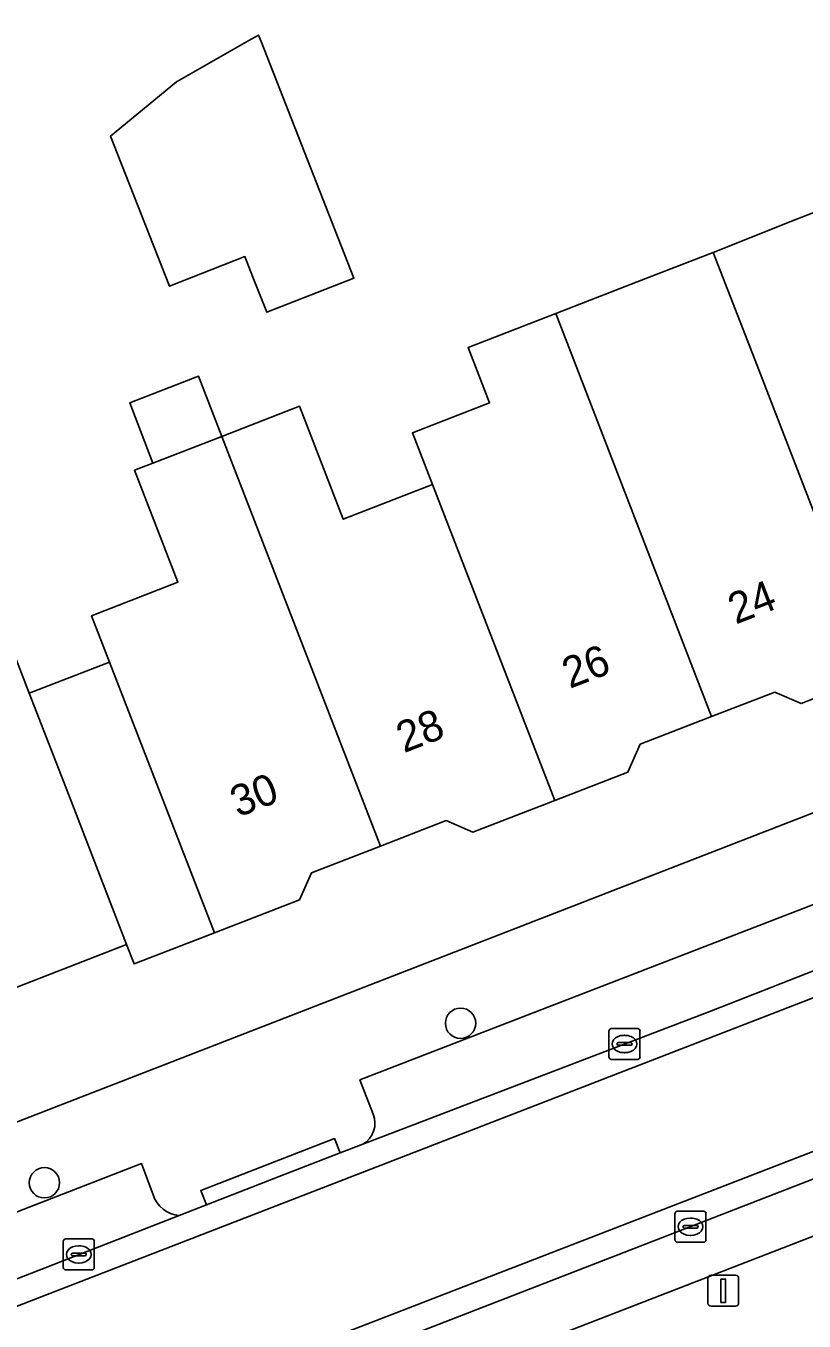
# Model space of a CAD drawing. Extents: x 161692 to 162379, y 380760 to 381678.
# Drawn here: x 161893.15 to 161918.27, y 381210.82 to 381252.64 of the extents above; entities that cross this region are included whole.
import ezdxf

# ---------------------------------------------------------------- set-up
doc = ezdxf.new("R2010")
doc.units = 0
for name, color, linetype in [('IMGEO_Boom', 7, 'Continuous'), ('IMGEO_Erf', 7, 'Continuous'), ('IMGEO_Kolk', 7, 'Continuous'), ('IMGEO_Lichtmast', 7, 'Continuous'), ('IMGEO_Pand', 7, 'Continuous'), ('IMGEO_Pand_nummerreeks', 7, 'Continuous'), ('IMGEO_Pand_overbouw', 7, 'Continuous'), ('IMGEO_Parkeervlak_open', 7, 'Continuous'), ('IMGEO_Rijbaan_lokaal_open', 7, 'Continuous'), ('IMGEO_Voetpad_open', 7, 'Continuous')]:
    doc.layers.add(name, color=color, linetype=linetype)

msp = doc.modelspace()

# ---------------------------------------------------------------- linework, layer by layer
at = {"layer": 'IMGEO_Boom'}
for centre in [(161907.182, 381220.435), (161893.746, 381215.283)]:
    msp.add_circle(centre, 0.489, dxfattribs=at)
at = {"layer": 'IMGEO_Erf'}
msp.add_lwpolyline([(161898.014, 381250.833), (161900.348, 381252.169), (161900.56, 381252.29), (161900.657, 381252.346), (161900.74, 381252.135), (161903.739, 381244.498), (161900.924, 381243.392), (161900.48, 381244.522), (161900.218, 381245.189), (161897.785, 381244.233), (161895.978, 381248.835), (161895.882, 381249.08)], close=True, dxfattribs=at)
for points in [[(161867.852, 381207.538), (161977.201, 381250)], [(161920.612, 381231.702), (161918.177, 381230.758), (161917.335, 381231.13), (161915.289, 381230.337), (161912.983, 381229.443), (161912.587, 381228.545), (161910.222, 381227.628), (161907.573, 381226.601), (161906.717, 381226.979), (161904.593, 381226.156), (161902.365, 381225.292), (161901.981, 381224.421), (161899.236, 381223.356), (161897.429, 381228.019), (161895.849, 381232.094), (161895.267, 381233.596), (161898.057, 381234.678), (161896.655, 381238.294), (161897.25, 381238.525), (161896.498, 381240.465), (161898.723, 381241.328), (161899.474, 381239.387), (161901.98, 381240.358), (161903.394, 381236.711), (161906.275, 381237.828), (161905.628, 381239.5), (161908.118, 381240.465), (161907.425, 381242.254), (161910.253, 381243.35), (161912.886, 381244.371), (161915.34, 381245.323), (161918.063, 381246.407), (161920.812, 381247.472)], [(161892.234, 381233.734), (161893.258, 381231.091), (161894.595, 381227.64), (161896.401, 381222.977), (161890.693, 381220.765)]]:
    msp.add_lwpolyline(points, dxfattribs=at)
at = {"layer": 'IMGEO_Kolk'}
for p, q in [((161911.975, 381219.339), (161911.975, 381220.191)), ((161912.05, 381220.265), (161912.902, 381220.265)), ((161912.463, 381220.045), (161912.488, 381220.045)), ((161912.976, 381220.191), (161912.976, 381219.339)), ((161912.234, 381219.759), (161912.234, 381219.771)), ((161912.672, 381219.722), (161912.274, 381219.722)), ((161912.277, 381219.808), (161912.675, 381219.808)), ((161912.718, 381219.771), (161912.718, 381219.759)), ((161912.902, 381219.265), (161912.05, 381219.265)), ((161912.486, 381219.485), (161912.461, 381219.485)), ((161914.106, 381213.439), (161914.106, 381214.291)), ((161914.181, 381214.365), (161915.033, 381214.365)), ((161914.594, 381214.145), (161914.619, 381214.145)), ((161915.107, 381214.291), (161915.107, 381213.439)), ((161914.365, 381213.859), (161914.365, 381213.871)), ((161914.803, 381213.822), (161914.405, 381213.822)), ((161914.408, 381213.908), (161914.806, 381213.908)), ((161914.849, 381213.871), (161914.849, 381213.859)), ((161894.355, 381212.543), (161894.355, 381213.395)), ((161894.43, 381213.469), (161895.282, 381213.469)), ((161894.843, 381213.249), (161894.868, 381213.249)), ((161895.356, 381213.395), (161895.356, 381212.543)), ((161915.033, 381213.365), (161914.181, 381213.365)), ((161914.617, 381213.585), (161914.592, 381213.585)), ((161894.614, 381212.963), (161894.614, 381212.975)), ((161895.052, 381212.926), (161894.654, 381212.926)), ((161894.657, 381213.012), (161895.055, 381213.012)), ((161895.098, 381212.975), (161895.098, 381212.963)), ((161895.282, 381212.469), (161894.43, 381212.469)), ((161894.866, 381212.689), (161894.841, 381212.689))]:
    msp.add_line(p, q, dxfattribs=at)
for points in [[(161911.975, 381219.339), (161911.975, 381220.191)], [(161912.05, 381220.265), (161912.902, 381220.265)], [(161912.976, 381220.191), (161912.976, 381219.339)], [(161912.902, 381219.265), (161912.05, 381219.265)], [(161914.106, 381213.439), (161914.106, 381214.291)], [(161914.181, 381214.365), (161915.033, 381214.365)], [(161915.107, 381214.291), (161915.107, 381213.439)], [(161894.355, 381212.543), (161894.355, 381213.395)], [(161894.43, 381213.469), (161895.282, 381213.469)], [(161895.356, 381213.395), (161895.356, 381212.543)], [(161915.033, 381213.365), (161914.181, 381213.365)], [(161895.282, 381212.469), (161894.43, 381212.469)]]:
    msp.add_lwpolyline(points, dxfattribs=at)
for centre, radius, start, end in [((161912.052, 381220.189), 0.0765, 91.552, 178.448), ((161912.052, 381220.189), 0.0765, 91.552, 178.448), ((161912.9, 381220.189), 0.0765, 1.552, 88.448), ((161912.9, 381220.189), 0.0765, 1.552, 88.448), ((161912.274, 381219.768), 0.0403, 85.8775, 175.7526), ((161912.271, 381219.758), 0.0366, 178.938, 274.7102), ((161912.675, 381219.765), 0.043, 264.8664, 352.4533), ((161912.679, 381219.77), 0.0386, 1.7309, 96.639), ((161912.052, 381219.341), 0.0765, 181.552, 268.448), ((161912.052, 381219.341), 0.0765, 181.552, 268.448), ((161912.9, 381219.341), 0.0765, 271.552, 358.448), ((161912.9, 381219.341), 0.0765, 271.552, 358.448), ((161914.183, 381214.289), 0.0765, 91.552, 178.448), ((161914.183, 381214.289), 0.0765, 91.552, 178.448), ((161915.031, 381214.289), 0.0765, 1.552, 88.448), ((161915.031, 381214.289), 0.0765, 1.552, 88.448), ((161914.405, 381213.868), 0.0403, 85.8775, 175.7526), ((161914.402, 381213.858), 0.0366, 178.938, 274.7102), ((161914.806, 381213.865), 0.043, 264.8664, 352.4533), ((161914.81, 381213.87), 0.0386, 1.7309, 96.639), ((161894.432, 381213.393), 0.0765, 91.552, 178.448), ((161894.432, 381213.393), 0.0765, 91.552, 178.448), ((161895.28, 381213.393), 0.0765, 1.552, 88.448), ((161895.28, 381213.393), 0.0765, 1.552, 88.448), ((161914.183, 381213.441), 0.0765, 181.552, 268.448), ((161914.183, 381213.441), 0.0765, 181.552, 268.448), ((161915.031, 381213.441), 0.0765, 271.552, 358.448), ((161915.031, 381213.441), 0.0765, 271.552, 358.448), ((161894.654, 381212.972), 0.0403, 85.8775, 175.7526), ((161894.651, 381212.962), 0.0366, 178.938, 274.7102), ((161895.055, 381212.969), 0.043, 264.8664, 352.4533), ((161895.059, 381212.974), 0.0386, 1.7309, 96.639), ((161894.432, 381212.545), 0.0765, 181.552, 268.448), ((161894.432, 381212.545), 0.0765, 181.552, 268.448), ((161895.28, 381212.545), 0.0765, 271.552, 358.448), ((161895.28, 381212.545), 0.0765, 271.552, 358.448)]:
    msp.add_arc(centre, radius, start, end, dxfattribs=at)
for centre, major_axis, ratio, start_param, end_param in [((161912.462, 381219.765), (-0.387, 0.002), 0.722429, 4.712389, 7.853982), ((161912.487, 381219.765), (-0.39, 0.002), 0.717154, 1.570796, 4.712389), ((161914.593, 381213.865), (-0.387, 0.002), 0.722429, 4.712389, 7.853982), ((161914.618, 381213.865), (-0.39, 0.002), 0.717154, 1.570796, 4.712389), ((161894.842, 381212.969), (-0.387, 0.002), 0.722429, 4.712389, 7.853982), ((161894.867, 381212.969), (-0.39, 0.002), 0.717154, 1.570796, 4.712389)]:
    msp.add_ellipse(centre, major_axis=major_axis, ratio=ratio, start_param=start_param, end_param=end_param, dxfattribs=at)
at = {"layer": 'IMGEO_Lichtmast'}
for p, q in [((161915.17, 381211.397), (161915.17, 381212.197)), ((161915.17, 381212.197), (161915.17, 381211.397)), ((161915.27, 381212.297), (161916.06, 381212.297)), ((161916.06, 381212.297), (161915.27, 381212.297)), ((161916.16, 381212.197), (161916.16, 381211.397)), ((161916.16, 381211.397), (161916.16, 381212.197)), ((161916.06, 381211.297), (161915.27, 381211.297)), ((161915.27, 381211.297), (161916.06, 381211.297))]:
    msp.add_line(p, q, dxfattribs=at)
msp.add_lwpolyline([(161915.59, 381212.172), (161915.74, 381212.172), (161915.74, 381211.422), (161915.59, 381211.422), (161915.59, 381212.172)], dxfattribs=at)
for centre, start, end in [((161915.27, 381212.197), 90, 180), ((161915.27, 381212.197), 90, 180), ((161916.06, 381212.197), 0, 90), ((161916.06, 381212.197), 360, 90), ((161915.27, 381211.397), 180, 270), ((161915.27, 381211.397), 180, 270), ((161916.06, 381211.397), 270, 0), ((161916.06, 381211.397), 270, 0)]:
    msp.add_arc(centre, 0.1, start, end, dxfattribs=at)
at = {"layer": 'IMGEO_Pand'}
for points in [[(161900.74, 381252.135), (161900.657, 381252.346), (161900.56, 381252.29), (161900.348, 381252.169), (161898.014, 381250.833), (161895.882, 381249.08), (161895.978, 381248.835), (161897.785, 381244.233), (161900.218, 381245.189), (161900.48, 381244.522), (161900.924, 381243.392), (161903.739, 381244.498)], [(161920.812, 381247.472), (161918.063, 381246.407), (161915.34, 381245.323), (161916.679, 381241.87), (161920.612, 381231.702), (161923.324, 381232.754), (161923.7, 381233.606), (161925.855, 381234.441)], [(161915.34, 381245.323), (161912.886, 381244.371), (161910.253, 381243.35), (161915.289, 381230.337), (161917.335, 381231.13), (161918.177, 381230.758), (161920.612, 381231.702), (161916.679, 381241.87)], [(161910.253, 381243.35), (161907.425, 381242.254), (161908.118, 381240.465), (161905.628, 381239.5), (161906.275, 381237.828), (161910.222, 381227.628), (161912.587, 381228.545), (161912.983, 381229.443), (161915.289, 381230.337)], [(161898.723, 381241.328), (161896.498, 381240.465), (161897.25, 381238.525), (161899.474, 381239.387)], [(161899.474, 381239.387), (161904.593, 381226.156), (161906.717, 381226.979), (161907.573, 381226.601), (161910.222, 381227.628), (161906.275, 381237.828), (161903.394, 381236.711), (161901.98, 381240.358)], [(161899.474, 381239.387), (161897.25, 381238.525), (161896.655, 381238.294), (161898.057, 381234.678), (161895.267, 381233.596), (161895.849, 381232.094), (161897.429, 381228.019), (161899.236, 381223.356), (161901.981, 381224.421), (161902.365, 381225.292), (161904.593, 381226.156)], [(161886.197, 381232.362), (161886.533, 381231.494), (161890.693, 381220.765), (161896.401, 381222.977), (161894.595, 381227.64), (161893.258, 381231.091), (161892.234, 381233.734), (161891.438, 381235.787), (161888.726, 381234.736), (161889.196, 381233.524)]]:
    msp.add_lwpolyline(points, close=True, dxfattribs=at)
at = {"layer": 'IMGEO_Pand_overbouw'}
msp.add_lwpolyline([(161893.258, 381231.091), (161894.595, 381227.64), (161896.401, 381222.977), (161896.641, 381222.351), (161899.236, 381223.356), (161897.429, 381228.019), (161895.849, 381232.094)], close=True, dxfattribs=at)
at = {"layer": 'IMGEO_Parkeervlak_open'}
for points in [[(161965.966, 381241.511), (161965.562, 381242.427), (161903.934, 381218.607), (161904.363, 381217.502)], [(161904.026, 381216.527), (161915.285, 381220.839), (161930.566, 381226.829), (161948.08, 381233.551), (161966.69, 381240.806)], [(161961.722, 381232.1), (161956.348, 381230.042), (161938.085, 381222.934), (161918.222, 381215.27), (161899.284, 381207.916), (161881.555, 381200.986), (161865.97, 381194.951), (161863.559, 381194.025)], [(161864.233, 381193.647), (161864.586, 381192.643), (161961.787, 381230.31), (161961.409, 381231.377)], [(161897.259, 381214.89), (161896.88, 381215.906), (161869.962, 381205.442), (161870.416, 381204.234)], [(161870.131, 381203.423), (161888.794, 381210.602), (161898.093, 381214.23)]]:
    msp.add_lwpolyline(points, dxfattribs=at)
for centre, radius, start, end in [((161903.63, 381217.21), 0.789, 300.1063, 21.7592), ((161898.172, 381215.186), 0.959, 197.9826, 265.3036)]:
    msp.add_arc(centre, radius, start, end, dxfattribs=at)
at = {"layer": 'IMGEO_Rijbaan_lokaal_open'}
msp.add_lwpolyline([(161935.912, 381223.005), (161936.957, 381223.409), (161935.244, 381227.71), (161934.242, 381227.322), (161860.229, 381198.667), (161861.902, 381194.373)], close=True, dxfattribs=at)
for points in [[(161845.208, 381192.852), (161857.487, 381197.606), (161860.229, 381198.667), (161934.242, 381227.322)], [(161930.566, 381226.829), (161915.285, 381220.839), (161904.026, 381216.527), (161903.292, 381216.246), (161901.517, 381215.566), (161898.974, 381214.574), (161898.093, 381214.23), (161888.794, 381210.602), (161870.131, 381203.423), (161867.88, 381202.555), (161860.061, 381199.525), (161857.385, 381198.488), (161857.163, 381198.402), (161845.391, 381193.932)], [(161935.912, 381223.005), (161861.902, 381194.373), (161859.16, 381193.312), (161846.822, 381188.539)], [(161847.135, 381187.702), (161855.676, 381190.996), (161859.714, 381192.548), (161863.559, 381194.025), (161865.97, 381194.951), (161881.555, 381200.986), (161899.284, 381207.916), (161918.222, 381215.27), (161938.085, 381222.934)]]:
    msp.add_lwpolyline(points, dxfattribs=at)
at = {"layer": 'IMGEO_Voetpad_open'}
for points in [[(161989.239, 381251.642), (161996.14, 381254.262), (162000.537, 381255.938), (162011.205, 381260.006), (162011.546, 381263.36), (162000, 381258.853), (161995.053, 381256.932), (161977.201, 381250), (161867.852, 381207.538), (161863.463, 381206.988), (161860.289, 381205.724), (161856.733, 381203.329), (161790.007, 381177.307), (161770.674, 381180.834), (161767.92, 381176.679), (161769.705, 381176.201), (161769.85, 381176.162)], [(161904.363, 381217.502), (161903.934, 381218.607), (161965.562, 381242.427), (161965.966, 381241.511)], [(161961.409, 381231.377), (161961.787, 381230.31), (161864.586, 381192.643), (161864.233, 381193.647)], [(161898.093, 381214.23), (161898.974, 381214.574), (161898.793, 381215.039), (161903.111, 381216.711), (161903.292, 381216.246), (161904.026, 381216.527)], [(161870.416, 381204.234), (161869.962, 381205.442), (161896.88, 381215.906), (161897.259, 381214.89)]]:
    msp.add_lwpolyline(points, dxfattribs=at)
msp.add_lwpolyline([(161898.974, 381214.574), (161901.517, 381215.566), (161903.292, 381216.246), (161903.111, 381216.711), (161898.793, 381215.039)], close=True, dxfattribs=at)
for centre, radius, start, end in [((161903.63, 381217.21), 0.789, 300.1063, 21.7592), ((161898.172, 381215.186), 0.959, 197.9826, 265.3036)]:
    msp.add_arc(centre, radius, start, end, dxfattribs=at)

# ---------------------------------------------------------------- texts
at = {"layer": 'IMGEO_Pand_nummerreeks'}
for s, rotation, p in [('24', 21.188, (161916.066, 381233.306)), ('26', 21.188, (161910.708, 381231.229)), ('28', 21.1852, (161905.352, 381229.152)), ('30', 21.188, (161899.994, 381227.076))]:
    msp.add_text(s, height=1, rotation=rotation, dxfattribs=at).set_placement(p)

doc.saveas('drawing.dxf')
